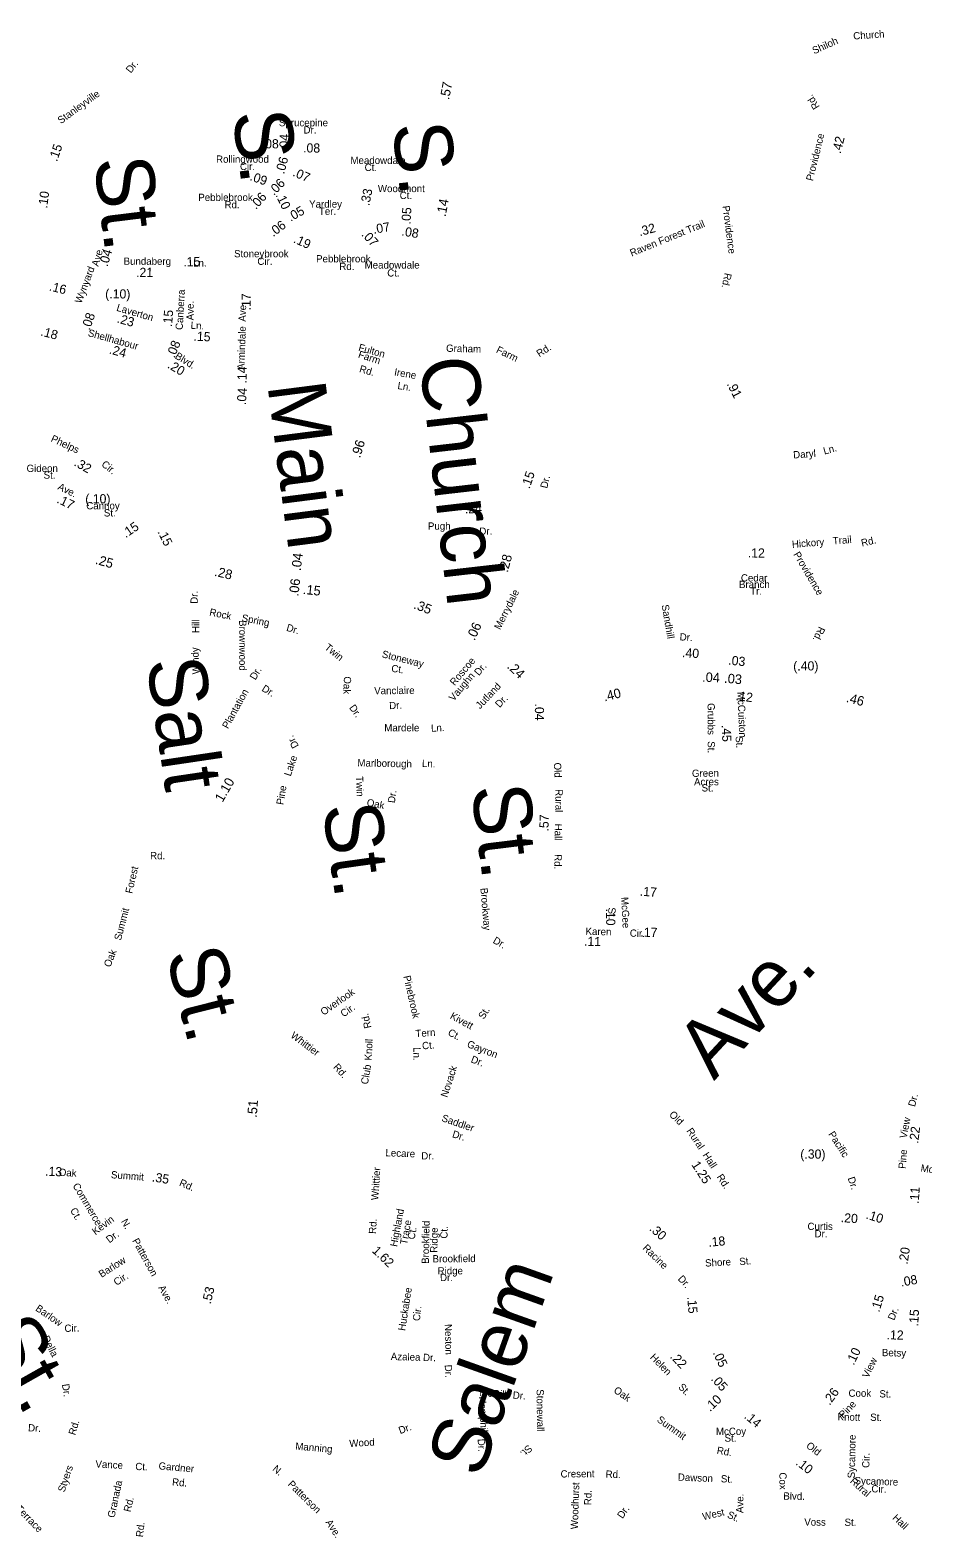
# Model space of a CAD drawing. Extents: x 1553981 to 1780076, y 812965 to 996873.
# Drawn here: x 1632669 to 1634131, y 851123 to 853590 of the extents above; entities that cross this region are included whole.
import ezdxf

# ---------------------------------------------------------------- set-up
doc = ezdxf.new("R2010")
doc.units = 0
for name, color, linetype in [('Exist Road Non-System Type 51 Label', 7, 'Continuous'), ('Exist Road Primary NC Service Mileage Hundredths English Label', 7, 'Continuous'), ('Exist Road Secondary Mileage Hundredths English Label', 7, 'Continuous'), ('Map Preparation Border Antique Large Shape', 7, 'Continuous')]:
    doc.layers.add(name, color=color, linetype=linetype)

msp = doc.modelspace()

# ---------------------------------------------------------------- texts
at = {"layer": 'Exist Road Non-System Type 51 Label'}
for s, height, rotation, p in [('S.', 95, 277.3748, (1633000, 853454.4)), ('S.', 95, 276.6537, (1633261.7, 853435.1)), ('St.', 95, 276.9998, (1632773.4, 853378.6)), ('Fulton', 11.88, 344.1166, (1633205.7, 853065.7)), ('Graham', 11.88, 358.5865, (1633349.9, 853063.7)), ('Farm', 11.88, 341.8339, (1633205.2, 853054.5)), ('Church', 95, 276.5393, (1633306.4, 853051.3)), ('Farm', 11.88, 334.5405, (1633431, 853062.8)), ('Rd.', 11.88, 32.8789, (1633502.8, 853054.4)), ('Rd.', 11.88, 343.5152, (1633207.1, 853030.8)), ('Irene', 11.88, 349.9329, (1633264.5, 853025.2)), ('Main', 95, 277.3027, (1633057.5, 853009.6)), ('Ln.', 11.87, 351.2427, (1633270, 853002.8)), ('Daryl', 11.88, 4.1022, (1633918.7, 852889)), ('Ln.', 11.88, 15.4732, (1633969.4, 852895.3)), ('Hickory', 11.87, 4.5931, (1633916.7, 852742.6)), ('Trail', 11.88, 4.9375, (1633983.6, 852748.1)), ('Rd.', 11.88, 12.6765, (1634030.9, 852744.8)), ('Dr.', 11.88, 89.3851, (1632943.4, 852651.1)), ('Rock', 11.88, 348.4335, (1632961.8, 852632.2)), ('Spring', 11.88, 349.049, (1633014.7, 852622.7)), ('Hill', 11.88, 89.9895, (1632946.1, 852603.4)), ('Brownwood', 11.88, 270.0452, (1633011.3, 852624.6)), ('Dr.', 11.88, 343.3399, (1633087.7, 852607.3)), ('Twin', 11.88, 320.77, (1633150.2, 852578.1)), ('Salt', 95, 278.4407, (1632859.2, 852557.7)), ('Windy', 11.88, 93.1062, (1632946.7, 852536.3)), ('Stoneway', 11.88, 345.7763, (1633244.2, 852563.8)), ('Roscoe', 11.88, 49.764, (1633364, 852516.3)), ('Dr.', 11.88, 59.1776, (1633037.9, 852525.5)), ('Ct.', 11.88, 352.1218, (1633259.8, 852540)), ('Vaughn', 11.88, 49.764, (1633362.4, 852490.9)), ('Dr.', 11.88, 49.764, (1633403.8, 852532.6)), ('Plantation', 11.88, 61.0083, (1632993, 852445.7)), ('Dr.', 11.88, 328.4201, (1633047.2, 852509.4)), ('Oak', 11.88, 267.3149, (1633183, 852532.7)), ('Vanclaire', 11.88, 0.4278, (1633232.4, 852503.1)), ('Jutland', 11.88, 46.3692, (1633405.7, 852478.2)), ('Dr.', 11.88, 305.4237, (1633190.8, 852481.1)), ('Dr.', 11.88, 2.368, (1633257.1, 852478.7)), ('Dr.', 11.88, 46.3692, (1633437.6, 852480.3)), ('Dr.', 11.88, 118.9457, (1633109.4, 852418.6)), ('Mardele', 11.88, 359.9581, (1633248.9, 852442.4)), ('Ln.', 11.88, 3.2341, (1633325.7, 852441.7)), ('Lake', 11.87, 71.2166, (1633095.6, 852368.1)), ('Marlborough', 11.875, 358.7704, (1633204.8, 852385.2)), ('Ln.', 11.88, 357.7873, (1633310.4, 852384.3)), ('Twin', 11.87, 272.3679, (1633202.4, 852368.9)), ('Pine', 11.88, 80.3554, (1633083.6, 852321.5)), ('Dr.', 11.87, 82.4368, (1633266.2, 852324.6)), ('St.', 95, 277.0017, (1633391.1, 852351.2)), ('St.', 95, 278.0436, (1633147.5, 852320.1)), ('Oak', 11.88, 349.0769, (1633219.4, 852320.7)), ('Rd.', 11.87, 0.295, (1632865.5, 852233.1)), ('Forest', 11.88, 77.0483, (1632836.2, 852176.2)), ('Brookway', 11.88, 274.7371, (1633406.2, 852185.8)), ('Summit', 11.88, 75.4553, (1632817.9, 852099.6)), ('St.', 95, 284.2188, (1632891, 852077.8)), ('Dr.', 11.88, 330.0254, (1633425.6, 852096.9)), ('Oak', 11.88, 68.2477, (1632800.2, 852055.5)), ('Ave.', 95, 47.1113, (1633788.6, 851869.8)), ('Pinebrook', 11.88, 282.7389, (1633280, 852041.5)), ('Overlook', 11.88, 34.8246, (1633149.6, 851977)), ('Cir.', 11.88, 34.8246, (1633182.3, 851974.2)), ('Rd.', 11.88, 102.987, (1633228, 851957.7)), ('Kivett', 11.88, 331.5888, (1633355.5, 851973.1)), ('St.', 11.88, 57.8246, (1633411.9, 851970.3)), ('Whittier', 11.88, 323.2184, (1633094.5, 851942.5)), ('Tern', 11.88, 3.9482, (1633300.3, 851941.9)), ('Ct.', 11.88, 331.5888, (1633351.9, 851946.1)), ('Knoll', 11.87, 87.3694, (1633228.3, 851903.6)), ('Ln.', 11.87, 269.2682, (1633296.6, 851925.8)), ('Ct.', 11.88, 3.9482, (1633311.1, 851922)), ('Gayron', 11.88, 338.6147, (1633383.3, 851926.2)), ('Rd.', 11.88, 312.0592, (1633164.5, 851892.3)), ('Club', 11.88, 80.1335, (1633222, 851864)), ('Novack', 11.88, 72.0259, (1633352, 851842.5)), ('Dr.', 11.88, 338.6147, (1633389.6, 851901.2)), ('Saddler', 11.88, 340.9127, (1633341.8, 851804.9)), ('Dr.', 11.88, 342.6743, (1633359.2, 851778.5)), ('Lecare', 11.88, 357.5618, (1633250.6, 851747.2)), ('Dr.', 11.88, 0.6581, (1633309.5, 851741.8)), ('Whittier', 11.88, 86.366, (1633239.1, 851674.9)), ('Commerce', 11.87, 300.6483, (1632738.2, 851699)), ('Ct.', 11.87, 300.6483, (1632734, 851658.6)), ('Kevin', 11.88, 37.0888, (1632776, 851617.5)), ('N.', 11.88, 299.7022, (1632817.5, 851640.5)), ('Highland', 11.88, 79.3879, (1633269.7, 851598.3)), ('Dr.', 11.88, 37.0888, (1632798.9, 851604.4)), ('Rd.', 11.88, 86.883, (1633235.3, 851619.8)), ('Trace', 11.88, 79.3879, (1633286, 851601.7)), ('Ct.', 11.88, 79.3879, (1633298.3, 851610.2)), ('Brookfield', 11.88, 89.013, (1633321.9, 851570.9)), ('Ridge', 11.88, 89.013, (1633335.8, 851589)), ('Ct.', 11.88, 89.013, (1633352.4, 851612.2)), ('Patterson', 11.88, 298.8657, (1632835.8, 851608.9)), ('Barlow', 11.87, 32.3715, (1632786, 851547.9)), ('Brookfield', 11.88, 0.412, (1633327.9, 851573.4)), ('Cir.', 11.87, 32.3715, (1632810.4, 851534.8)), ('Salem', 95, 70.3527, (1633406.4, 851218.3)), ('Ridge', 11.87, 0.3008, (1633336.2, 851553.6)), ('Dr.', 11.88, 0.4186, (1633340.2, 851542.8)), ('Ave.', 11.88, 299.8084, (1632878.4, 851532)), ('Huckabee', 11.88, 81.0602, (1633283, 851460.8)), ('Barlow', 11.88, 325.6262, (1632676.8, 851495.4)), ('Cir.', 11.87, 83.2958, (1633307, 851476.9)), ('St.', 95, 299.4456, (1632586.6, 851453.7)), ('Cir.', 11.88, 1.5844, (1632725.4, 851459.6)), ('Della', 11.88, 296.8709, (1632688.9, 851449.8)), ('Neston', 11.88, 271.4237, (1633347.9, 851472.4)), ('Azalea', 11.88, 358.3334, (1633259.4, 851413.7)), ('Dr.', 11.88, 358.6039, (1633312.2, 851412.1)), ('Dr.', 11.87, 273.2066, (1633347.8, 851405.7)), ('Dr.', 11.87, 279.0211, (1632721.1, 851373.7)), ('Hemphill', 11.88, 272.7971, (1633403.8, 851353.7)), ('McGill', 11.88, 355.6041, (1633404.5, 851354.7)), ('Dr.', 11.88, 355.6041, (1633458.9, 851350.5)), ('Stonewall', 11.88, 270.6935, (1633498.2, 851365.7)), ('Cook', 11.88, 0.2321, (1634008.9, 851353.4)), ('St.', 11.88, 359.4498, (1634059.4, 851352.4)), ('Knott', 11.88, 358.6398, (1633990.9, 851314.9)), ('St.', 11.88, 358.6398, (1634044.2, 851314.2)), ('Dr.', 11.88, 356.8408, (1632665.5, 851297)), ('Rd.', 11.88, 73.2813, (1632742.9, 851289.8)), ('Dr.', 11.87, 19.9273, (1633274.8, 851292.3)), ('Manning', 11.88, 355.1936, (1633102.9, 851267)), ('Wood', 11.88, 3.6055, (1633192, 851271.1)), ('Dr.', 11.88, 272.7971, (1633401.7, 851284.5)), ('St.', 11.88, 224.3748, (1633484.3, 851275.8)), ('Sycamore', 11.88, 88.8895, (1634019.2, 851219.9)), ('Cir.', 11.88, 88.8895, (1634043, 851236.9)), ('Styers', 11.87, 71.0734, (1632725.2, 851196.4)), ('Vance', 11.88, 356.8967, (1632775.8, 851237.8)), ('Ct.', 11.88, 357.5622, (1632841.1, 851233.7)), ('Gardner', 11.87, 354.8278, (1632879, 851234.8)), ('N.', 11.88, 318.6945, (1633064.9, 851233.8)), ('Cresent', 11.87, 0.4931, (1633537.5, 851221.3)), ('Rd.', 11.88, 358.1988, (1633611.1, 851221.1)), ('Dawson', 11.88, 357.7921, (1633729.3, 851216.2)), ('St.', 11.88, 357.7921, (1633799.7, 851213.5)), ('Cox', 11.88, 271.0896, (1633895.5, 851229.6)), ('Granada', 11.88, 78.0779, (1632807.2, 851154.7)), ('Rd.', 11.87, 354.8278, (1632901.1, 851208.5)), ('Patterson', 11.87, 315.3818, (1633090, 851209.4)), ('Woodhurst', 11.87, 88.1649, (1633565.8, 851136.5)), ('Sycamore', 11.87, 357.8892, (1634018.6, 851210.6)), ('Cir.', 11.88, 358.5668, (1634046.2, 851197.1)), ('Terrace', 11.88, 314.3249, (1632644.5, 851169.5)), ('Rd.', 11.88, 76.5472, (1632833.4, 851164.1)), ('Rd.', 11.88, 89.1246, (1633587.9, 851175.9)), ('Ave.', 11.87, 89.4719, (1633836.6, 851163.1)), ('Blvd.', 11.88, 359.1507, (1633902.1, 851185.2)), ('Dr.', 11.88, 55.4615, (1633638.9, 851153.1)), ('West', 11.88, 13.2094, (1633771.2, 851151.3)), ('St.', 11.87, 336.0554, (1633809.3, 851156.2)), ('Voss', 11.88, 359.4644, (1633936.4, 851142.7)), ('St.', 11.88, 359.5354, (1634002.3, 851142.2)), ('Ave.', 11.88, 303.5159, (1633152, 851147.9))]:
    msp.add_text(s, height=height, rotation=rotation, dxfattribs=at).set_placement(p)
at = {"layer": 'Exist Road Primary NC Service Mileage Hundredths English Label'}
for s, rotation, p in [('.57', 79.5085, (1633355, 853475.2)), ('.14', 79.269, (1633349.2, 853283.9)), ('.96', 72.828, (1633209.2, 852888.8)), ('.25', 344.5956, (1632774.8, 852716.8)), ('.28', 346.7497, (1632969.8, 852697.2)), ('.15', 353.6761, (1633115.1, 852667.5)), ('.35', 339.5162, (1633295.8, 852643.9)), ('.24', 316.846, (1633448.8, 852547.3)), ('.04', 357.6058, (1633769, 852523.7)), ('.03', 355.0043, (1633804.8, 852522)), ('.40', 14.2687, (1633609.6, 852491.3)), ('.46', 345.564, (1634004.1, 852490.8)), ('1.10', 60.1319, (1632984.1, 852325.4)), ('.51', 85.9144, (1633040.1, 851809.8))]:
    msp.add_text(s, height=15.62, rotation=rotation, dxfattribs=at).set_placement(p)
at = {"layer": 'Exist Road Secondary Mileage Hundredths English Label'}
for s, height, rotation, p in [('.15', 15, 70.4026, (1632713, 853374.1)), ('.08', 15, 0.0763, (1633048.3, 853396.5)), ('.04', 15, 87.7087, (1633091.8, 853391.9)), ('.08', 15, 359.2895, (1633115.9, 853389.9)), ('.42', 15, 75.9689, (1633995.9, 853387)), ('.06', 15, 75.0318, (1633084.8, 853353.5)), ('.09', 15, 340.8854, (1633027.8, 853344.7)), ('.06', 15, 45.3387, (1633068.2, 853318.5)), ('.07', 15, 336.3457, (1633097.8, 853352)), ('.10', 15, 82.3165, (1632696.8, 853297.8)), ('.06', 15, 47.7876, (1633038.8, 853295.6)), ('.33', 15, 78.7067, (1633224.3, 853301.7)), ('.10', 15, 295.7582, (1633070.6, 853320)), ('.05', 15, 29.5052, (1633095.6, 853276.3)), ('.05', 15, 86.5959, (1633291.8, 853271.9)), ('.06', 15, 36.7234, (1633067, 853251.2)), ('.07', 15, 9.069, (1633231.6, 853256.7)), ('.32', 15, 14.7871, (1633667.2, 853252.8)), ('.19', 15, 335.7335, (1633098.9, 853242.9)), ('.07', 15, 312.6197, (1633210.7, 853254.7)), ('.08', 15, 350.73, (1633276.4, 853254.1)), ('.04', 15, 73.227, (1632795.7, 853202.1)), ('.21', 15, 359.8658, (1632842.6, 853186.1)), ('.15', 15, 1.6195, (1632920.1, 853203.3)), ('.16', 15, 346.0506, (1632699.3, 853164.2)), ('(.10)', 15, 359.1657, (1632791.9, 853151.3)), ('.17', 15, 89.8275, (1633030.2, 853131.4)), ('.08', 15, 70.3203, (1632766.5, 853098)), ('.15', 15, 85.5557, (1632901.3, 853103.9)), ('.18', 15, 344.8975, (1632685.2, 853090.5)), ('.23', 15, 344.7435, (1632810.3, 853111.6)), ('.08', 15, 68.1474, (1632905.4, 853052.5)), ('.15', 15, 357.2736, (1632936.3, 853081.9)), ('.24', 15, 345.0337, (1632797.5, 853061)), ('.20', 15, 329.0987, (1632892.7, 853038.2)), ('.14', 15, 89.3228, (1633023.4, 853011.6)), ('.04', 15, 85.677, (1633022.2, 852976.1)), ('.91', 15, 296.9759, (1633809.2, 853011)), ('.32', 15, 330.3045, (1632739.8, 852878)), ('.15', 15, 71.2878, (1633486.7, 852838.6)), ('(.10)', 15, 0.0507, (1632759.4, 852815.6)), ('.17', 15, 333.9379, (1632711.7, 852817.2)), ('.24', 15, 1.7504, (1633380.9, 852799.1)), ('.15', 15, 34.225, (1632825.6, 852758.4)), ('.15', 15, 296.5511, (1632877.2, 852769)), ('.04', 15.62, 83.1872, (1633112.1, 852704.6)), ('.28', 15.62, 75.3236, (1633451, 852701.7)), ('.12', 15, 359.8677, (1633844, 852727)), ('.06', 15.62, 83.4291, (1633108.1, 852662.8)), ('.06', 15.62, 65.1734, (1633396.6, 852589.9)), ('.40', 15, 356.5648, (1633736, 852564)), ('.03', 15, 353.9076, (1633811.4, 852551.9)), ('(.40)', 15, 0.2566, (1633918.4, 852542)), ('.04', 15, 270.1879, (1633495.4, 852488)), ('.12', 15, 352.5185, (1633823.6, 852493.8)), ('.45', 15, 272.4564, (1633801.2, 852452.9)), ('.57', 15, 88.6898, (1633517.7, 852278.4)), ('.17', 15, 356.1835, (1633666.9, 852173.5)), ('.10', 15, 270.8778, (1633611.8, 852152.4)), ('.17', 15, 358.8685, (1633668.1, 852106.4)), ('.11', 15, 358.5239, (1633575.7, 852091.6)), ('.22', 15, 82.9044, (1634122.8, 851767.3)), ('(.30)', 15, 359.7062, (1633929.9, 851743.3)), ('.13', 15, 357.1165, (1632693.3, 851715.4)), ('.35', 15, 351.1138, (1632867.9, 851706.1)), ('1.25', 15, 302.9575, (1633751.2, 851733.2)), ('.11', 15, 86.0104, (1634123.7, 851668.9)), ('.20', 15, 356.0295, (1633995.8, 851639.4)), ('.10', 15, 342.7654, (1634036.4, 851645.3)), ('.30', 15, 318.2185, (1633681.7, 851627)), ('1.62', 15, 316.2511, (1633227.8, 851591.2)), ('.18', 15, 4.9349, (1633779.9, 851599)), ('.20', 15, 81.4247, (1634105.5, 851569.5)), ('.08', 15, 9.94, (1634095.2, 851533.7)), ('.53', 15, 76.577, (1632964.7, 851504.4)), ('.15', 15, 274.4857, (1633744.8, 851517)), ('.15', 15, 72.4442, (1634059.1, 851491)), ('.15', 15, 86.4239, (1634122.8, 851468.3)), ('.12', 15, 358.682, (1634071.1, 851447.5)), ('.22', 15, 314.2698, (1633715.6, 851418.2)), ('.05', 15, 294.6241, (1633786.4, 851425.5)), ('.10', 15, 64.1974, (1634017.4, 851404.1)), ('.05', 15, 312.1016, (1633782.7, 851381.9)), ('.10', 15, 43.6131, (1633782.3, 851328.3)), ('.26', 15, 54.033, (1633978, 851338.6)), ('.14', 15, 320.1048, (1633836.9, 851319.7)), ('.10', 15, 321.7388, (1633921.4, 851243.3))]:
    msp.add_text(s, height=height, rotation=rotation, dxfattribs=at).set_placement(p)
at = {"layer": 'Map Preparation Border Antique Large Shape'}
for s, height, rotation, p in [('Shiloh', 11.88, 24.212, (1633952.7, 853550.4)), ('Church', 11.87, 3.7901, (1634017, 853574.6)), ('Dr.', 11.88, 51.3675, (1632833.9, 853518.7)), ('Stanleyville', 11.875, 36.1851, (1632719.6, 853436)), ('Rd.', 11.88, 121.8156, (1633962.1, 853464.8)), ('Providence', 11.88, 76.2375, (1633950.6, 853342.4)), ('Providence', 11.87, 277.6087, (1633802.3, 853302)), ('Raven Forest Trail', 11.875, 22.1885, (1633653.9, 853219.3)), ('Ave.', 11.88, 73.8723, (1632780.7, 853202.5)), ('Wynyard', 11.88, 69.1486, (1632752.8, 853141.9)), ('Bundaberg', 11.87, 359.9153, (1632822.1, 853206)), ('Ln.', 11.88, 0.3319, (1632936, 853203)), ('Rd.', 11.88, 257.6946, (1633806.3, 853193.4)), ('Canberra', 11.88, 86.7324, (1632918.8, 853099.1)), ('Laverton', 11.88, 343.6515, (1632809.6, 853130.9)), ('Ave.', 11.88, 89.6444, (1632936.8, 853115.1)), ('Ave.', 11.88, 87.8807, (1633021.9, 853112.8)), ('Shellhabour', 11.875, 344.3565, (1632762.8, 853089.6)), ('Ln.', 11.88, 357.2736, (1632931.7, 853101.3)), ('Armindale', 11.87, 88.004, (1633019.9, 853033.9)), ('Blvd.', 11.88, 328.2589, (1632905.2, 853053.6)), ('Phelps', 11.87, 334.8895, (1632702, 852917.5)), ('Cir.', 11.88, 321.4635, (1632784.8, 852877.6)), ('Dr.', 11.87, 76.5284, (1633515.5, 852839.3)), ('Ave.', 11.88, 333.9379, (1632713.2, 852838.9)), ('Pugh', 11.88, 0.5179, (1633320.4, 852772.4)), ('Dr.', 11.88, 1.7504, (1633404.7, 852764)), ('Providence', 11.88, 300.4287, (1633918.2, 852732.2)), ('Merrydale', 11.88, 63.4399, (1633438.6, 852607.8)), ('Sandhill', 11.88, 279.8219, (1633702.8, 852648.9)), ('Rd.', 11.87, 243.9673, (1633960.6, 852615)), ('Dr.', 11.88, 356.5648, (1633732.2, 852591.4)), ('Grubbs', 11.88, 270.272, (1633778.1, 852488.7)), ('McCuiston', 11.88, 272.4564, (1633826.9, 852506.8)), ('St.', 11.88, 270.272, (1633778.4, 852426.3)), ('St.', 11.88, 272.4564, (1633824.1, 852434.3)), ('Old', 11.88, 272.5881, (1633526.5, 852391.1)), ('Green', 11.88, 0.4852, (1633752.6, 852367.9)), ('Acres', 11.88, 0.3097, (1633756, 852354)), ('Rural', 11.87, 270.0825, (1633529.1, 852347.9)), ('St.', 11.87, 359.4362, (1633768.3, 852344.1)), ('Hall', 11.87, 268.8895, (1633528.2, 852291.5)), ('Rd.', 11.87, 268.8895, (1633527.7, 852241.6)), ('McGee', 11.88, 272.8778, (1633636.6, 852171.1)), ('St.', 11.88, 272.8778, (1633615.4, 852154)), ('Karen', 11.88, 358.5239, (1633578.2, 852109.5)), ('Cir.', 11.87, 358.555, (1633650.7, 852106.5)), ('Dr.', 11.88, 75.3146, (1634117.6, 851827.3)), ('Old', 11.88, 315.478, (1633714.3, 851814.2)), ('Rural', 11.88, 304.1506, (1633743, 851788.5)), ('View', 11.88, 78.8711, (1634103.9, 851775.6)), ('Pacific', 11.87, 302.5784, (1633975.3, 851783.3)), ('Hall', 11.87, 302.9575, (1633769.5, 851749)), ('Pine', 11.88, 85.2979, (1634102.3, 851726.2)), ('Oak', 11.88, 356.8224, (1632715.8, 851715.1)), ('Summit', 11.87, 355.6857, (1632801.2, 851711.2)), ('Rd.', 11.87, 302.9575, (1633792.6, 851713.3)), ('Morgan', 11.87, 352.1529, (1634126.5, 851722.1)), ('Rd.', 11.88, 336.6014, (1632912.2, 851699.5)), ('Dr.', 11.87, 288.4495, (1634007.3, 851711.2)), ('Racine', 11.88, 315.6578, (1633671, 851595.9)), ('Shore', 11.88, 3.0143, (1633774.4, 851566.4)), ('St.', 11.87, 5.8243, (1633830.6, 851568.6)), ('Dr.', 11.88, 312.1819, (1633728.6, 851545.8)), ('Dr.', 11.88, 68.0977, (1634083.6, 851477.6)), ('Helen', 11.88, 314.2698, (1633683.1, 851417.2)), ('Betsy', 11.88, 358.682, (1634063.4, 851420)), ('View', 11.88, 64.1974, (1634041.3, 851383.1)), ('St.', 11.88, 314.2698, (1633729.2, 851368.5)), ('Oak', 11.88, 325.3912, (1633623.3, 851361.5)), ('Pine', 11.88, 46.4032, (1634000.4, 851317.4)), ('Summit', 11.88, 324.2545, (1633694.2, 851313.7)), ('Old', 11.88, 322.6083, (1633938.5, 851271.3)), ('Rd.', 11.88, 350.4378, (1633792.6, 851260.3)), ('Rural', 11.88, 317.8674, (1634010.3, 851213.9)), ('Hall', 11.88, 316.5735, (1634079.9, 851154.1)), ('Rd.', 11.88, 83.8124, (1632853.9, 851123.2))]:
    msp.add_text(s, height=height, rotation=rotation, dxfattribs=at).set_placement(p)
for s, height, p in [('Sprucepine', 11.88, (1633076.4, 853432.7)), ('Dr.', 11.88, (1633116.7, 853420.8)), ('Rollingwood', 11.875, (1632973.5, 853373)), ('Cir.', 11.88, (1633012.6, 853361.1)), ('Meadowdale', 11.88, (1633193.5, 853371)), ('Ct.', 11.88, (1633216.7, 853359.5)), ('Pebblebrook', 11.875, (1632944.4, 853310.4)), ('Woodmont', 11.88, (1633238.4, 853324.9)), ('Ct.', 11.88, (1633274.1, 853313.6)), ('Rd.', 11.88, (1632987.3, 853298.5)), ('Yardley', 11.88, (1633125.8, 853299.6)), ('Ter.', 11.88, (1633141.9, 853287.7)), ('Stoneybrook', 11.875, (1633003, 853218.3)), ('Cir.', 11.88, (1633041.1, 853205.9)), ('Pebblebrook', 11.875, (1633137.3, 853209.9)), ('Rd.', 11.88, (1633175.3, 853197.5)), ('Meadowdale', 11.88, (1633216.7, 853199.8)), ('Ct.', 11.88, (1633253.7, 853186.8)), ('Gideon', 11.88, (1632663.3, 852867)), ('St.', 11.88, (1632691.2, 852855.9)), ('Cannoy', 11.88, (1632761, 852805.8)), ('St.', 11.88, (1632789.8, 852794.1)), ('Branch', 11.88, (1633829.6, 852677)), ('Cedar', 11.88, (1633832.7, 852687.7)), ('Tr.', 11.88, (1633847.9, 852666.2)), ('Curtis', 11.88, (1633941.7, 851626.4)), ('Dr.', 11.88, (1633953.3, 851614.4)), ('McCoy', 11.88, (1633791.8, 851291)), ('St.', 11.88, (1633806, 851280))]:
    msp.add_text(s, height=height, dxfattribs=at).set_placement(p)

doc.saveas('drawing.dxf')
